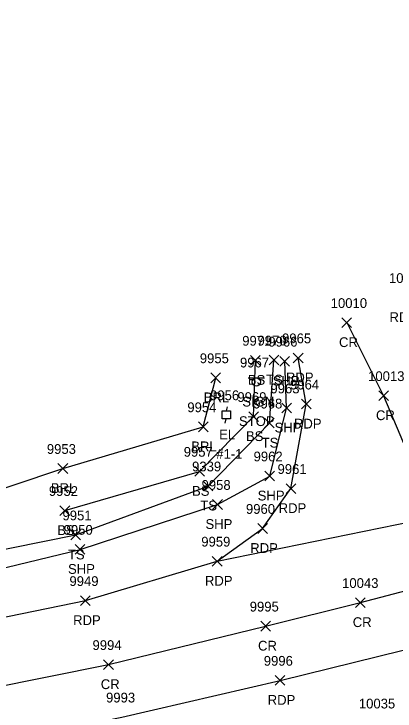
# Model space of a CAD drawing. Extents: x 1611797 to 1633212, y 298978 to 305475.
# Drawn here: x 1631218.3 to 1631296.3, y 304778.9 to 304921.6 of the extents above; entities that cross this region are included whole.
import ezdxf

# ---------------------------------------------------------------- set-up
doc = ezdxf.new("R2010")
doc.units = 0
for name, color, linetype in [('L_A', 7, 'Continuous'), ('L_I', 7, 'Continuous'), ('L_TIC', 7, 'Continuous'), ('LABL', 7, 'Continuous'), ('LELB', 7, 'Continuous'), ('P_A', 7, 'Continuous'), ('P_I', 7, 'Continuous'), ('P_TIC', 7, 'Continuous'), ('PET', 7, 'Continuous'), ('PRC', 7, 'Continuous'), ('PSP', 7, 'Continuous'), ('S_A', 7, 'Continuous'), ('S_C', 7, 'Continuous'), ('S_I', 7, 'Continuous'), ('SSGN', 7, 'Continuous'), ('U_A', 7, 'Continuous'), ('U_C', 7, 'Continuous'), ('U_I', 7, 'Continuous'), ('UEPT', 7, 'Continuous')]:
    doc.layers.add(name, color=color, linetype=linetype)

msp = doc.modelspace()

# ---------------------------------------------------------------- linework, layer by layer
at = {"layer": 'L_TIC'}
for points in [[(1631266.69, 304849.73), (1631268.69, 304851.73)], [(1631268.69, 304849.73), (1631266.69, 304851.73)], [(1631270.47, 304849.78), (1631272.47, 304851.78)], [(1631272.47, 304849.78), (1631270.47, 304851.78)], [(1631258.57, 304846.15), (1631260.57, 304848.15)], [(1631260.57, 304846.15), (1631258.57, 304848.15)], [(1631266.31, 304838.21), (1631268.31, 304840.21)], [(1631268.31, 304838.21), (1631266.31, 304840.21)], [(1631269.55, 304836.88), (1631271.55, 304838.88)], [(1631271.55, 304836.88), (1631269.55, 304838.88)], [(1631256.02, 304836.12), (1631258.02, 304838.12)], [(1631258.02, 304836.12), (1631256.02, 304838.12)], [(1631227.28, 304827.58), (1631229.28, 304829.58)], [(1631229.28, 304827.58), (1631227.28, 304829.58)], [(1631255.28, 304827), (1631257.28, 304829)], [(1631257.28, 304827), (1631255.28, 304829)], [(1631257, 304824), (1631259, 304826)], [(1631259, 304824), (1631257, 304826)], [(1631227.7, 304818.97), (1631229.7, 304820.97)], [(1631229.7, 304818.97), (1631227.7, 304820.97)], [(1631229.92, 304813.98), (1631231.92, 304815.98)], [(1631231.92, 304813.98), (1631229.92, 304815.98)]]:
    msp.add_lwpolyline(points, dxfattribs=at)
at = {"layer": 'LABL'}
msp.add_lwpolyline([(1631085.71, 304798.28), (1631121.51, 304803.2), (1631176.18, 304811.11), (1631228.28, 304828.58), (1631257.02, 304837.12), (1631259.57, 304847.15)], dxfattribs=at)
at = {"layer": 'LELB'}
for points in [[(1630804.57, 304789.77), (1630806.63, 304787.74), (1630844.21, 304782.74), (1630885.17, 304781.01), (1630929.22, 304781.06), (1630965.28, 304781.43), (1631000.53, 304782.9), (1631040.21, 304786.19), (1631086.41, 304789.67), (1631123, 304795.77), (1631178.56, 304804.41), (1631230.92, 304814.98), (1631258, 304825), (1631270.55, 304837.88), (1631271.47, 304850.78)], [(1631228.7, 304819.97), (1631256.28, 304828), (1631267.31, 304839.21), (1631267.69, 304850.73)]]:
    msp.add_lwpolyline(points, dxfattribs=at)
at = {"layer": 'P_TIC'}
for points in [[(1631285.36, 304857.45), (1631287.36, 304859.45)], [(1631287.36, 304857.45), (1631285.36, 304859.45)], [(1631272.69, 304849.54), (1631274.69, 304851.54)], [(1631274.69, 304849.54), (1631272.69, 304851.54)], [(1631275.44, 304850.23), (1631277.44, 304852.23)], [(1631277.44, 304850.23), (1631275.44, 304852.23)], [(1631292.92, 304842.49), (1631294.92, 304844.49)], [(1631294.92, 304842.49), (1631292.92, 304844.49)], [(1631277.08, 304840.77), (1631279.08, 304842.77)], [(1631279.08, 304840.77), (1631277.08, 304842.77)], [(1631273.07, 304839.97), (1631275.07, 304841.97)], [(1631275.07, 304839.97), (1631273.07, 304841.97)], [(1631269.62, 304826.05), (1631271.62, 304828.05)], [(1631271.62, 304826.05), (1631269.62, 304828.05)], [(1631273.95, 304823.48), (1631275.95, 304825.48)], [(1631275.95, 304823.48), (1631273.95, 304825.48)], [(1631258.93, 304820.22), (1631260.93, 304822.22)], [(1631260.93, 304820.22), (1631258.93, 304822.22)], [(1631268.15, 304815.31), (1631270.15, 304817.31)], [(1631270.15, 304815.31), (1631268.15, 304817.31)], [(1631230.81, 304811.03), (1631232.81, 304813.03)], [(1631232.81, 304811.03), (1631230.81, 304813.03)], [(1631258.87, 304808.61), (1631260.87, 304810.61)], [(1631260.87, 304808.61), (1631258.87, 304810.61)], [(1631258.87, 304808.61), (1631260.87, 304810.61)], [(1631260.87, 304808.61), (1631258.87, 304810.61)], [(1631231.9, 304800.54), (1631233.9, 304802.54)], [(1631233.9, 304800.54), (1631231.9, 304802.54)], [(1631288.17, 304800.14), (1631290.17, 304802.14)], [(1631290.17, 304800.14), (1631288.17, 304802.14)], [(1631268.78, 304795.32), (1631270.78, 304797.32)], [(1631270.78, 304795.32), (1631268.78, 304797.32)], [(1631236.62, 304787.44), (1631238.62, 304789.44)], [(1631238.62, 304787.44), (1631236.62, 304789.44)], [(1631271.72, 304784.22), (1631273.72, 304786.22)], [(1631273.72, 304784.22), (1631271.72, 304786.22)]]:
    msp.add_lwpolyline(points, dxfattribs=at)
at = {"layer": 'PET'}
for points in [[(1631183.34, 304791.4), (1631232.9, 304801.54), (1631259.87, 304809.61), (1631303.32, 304818.5), (1631347.23, 304832.3), (1631406.32, 304851.58), (1631447.64, 304867.42), (1631474.25, 304878.03), (1631503.98, 304890.8), (1631541.83, 304907.71), (1631577.86, 304925.01), (1631610.67, 304941.1), (1631649.68, 304961.09), (1631665.91, 304969.55), (1631742.05, 305007.18), (1631780.14, 305027.51), (1631792.88, 305033.31), (1631829.98, 305051), (1631869.31, 305070.65), (1631909.86, 305091.12), (1631934.44, 305104.26), (1631965.75, 305123.46), (1631987.63, 305140.55)], [(1631203.79, 304770.25), (1631240.39, 304777.7), (1631272.72, 304785.22), (1631327.79, 304798.8), (1631364.11, 304808.11), (1631417.62, 304827.43), (1631458.87, 304844.05), (1631512.54, 304866.05), (1631551.24, 304883.71), (1631588.3, 304901.31), (1631622.6, 304918.31), (1631660.01, 304936.75), (1631706.66, 304960.79), (1631744.76, 304978.68), (1631787.03, 305001.06), (1631806.21, 305010.59), (1631841.58, 305029.16), (1631879.96, 305048.56), (1631920.69, 305068.82), (1631946.13, 305081.47), (1631980.41, 305098.3)], [(1631259.87, 304809.61), (1631269.15, 304816.31), (1631274.95, 304824.48), (1631278.08, 304841.77), (1631276.44, 304851.23)]]:
    msp.add_lwpolyline(points, dxfattribs=at)
at = {"layer": 'PRC'}
for points in [[(1631200.62, 304781.01), (1631237.62, 304788.44), (1631269.78, 304796.32), (1631289.17, 304801.14), (1631316.43, 304808.32), (1631350.63, 304818.84), (1631382.54, 304828.95), (1631413.53, 304839.65), (1631454.69, 304855.19), (1631506.18, 304877.09), (1631546.86, 304895.1), (1631583.34, 304912.78), (1631616.64, 304929.19), (1631656.09, 304948.53), (1631703.22, 304972.24), (1631736.47, 304989.35), (1631781.29, 305012.13), (1631801.09, 305022.15), (1631835.79, 305039.97), (1631874.72, 305059.56), (1631915.06, 305079.69), (1631940.95, 305092.5), (1631974.43, 305108.96)], [(1631286.36, 304858.45), (1631293.92, 304843.49), (1631299.3, 304830.7), (1631303.32, 304818.5)]]:
    msp.add_lwpolyline(points, dxfattribs=at)
at = {"layer": 'PSP'}
msp.add_lwpolyline([(1631180.52, 304799.56), (1631231.81, 304812.03), (1631259.93, 304821.22), (1631270.62, 304827.05), (1631274.07, 304840.97), (1631273.69, 304850.54)], dxfattribs=at)
at = {"layer": 'SSGN'}
for p, q in [((1631266.21, 304847.13), (1631269.54, 304847.13)), ((1631267.86, 304846.3), (1631267.86, 304846.3))]:
    msp.add_line(p, q, dxfattribs=at)
msp.add_circle((1631267.86, 304846.3), 0.833, dxfattribs=at)
at = {"layer": 'UEPT'}
for p, q in [((1631260.89, 304838.73), (1631260.89, 304840.4)), ((1631260.89, 304840.4), (1631262.56, 304840.4)), ((1631261.89, 304841.23), (1631261.73, 304840.4)), ((1631262.56, 304840.4), (1631262.56, 304838.73)), ((1631262.56, 304838.73), (1631260.89, 304838.73)), ((1631261.48, 304837.9), (1631261.73, 304838.73)), ((1631261.73, 304839.57), (1631261.73, 304839.57))]:
    msp.add_line(p, q, dxfattribs=at)

# ---------------------------------------------------------------- texts
at = {"layer": 'L_A'}
for s, p in [('BS', (1631266.13, 304845.73)), ('TS', (1631269.88, 304845.78)), ('BRL', (1631257.11, 304842.15)), ('BS', (1631265.75, 304834.21)), ('TS', (1631268.96, 304832.88)), ('BRL', (1631254.56, 304832.12)), ('BRL', (1631225.83, 304823.58)), ('BS', (1631254.72, 304823)), ('TS', (1631256.41, 304820)), ('BS', (1631227.14, 304814.97)), ('TS', (1631229.33, 304809.98))]:
    msp.add_text(s, height=2, dxfattribs=at).set_placement(p)
at = {"layer": 'L_I'}
for s, p in [('9971', (1631264.99, 304853.73)), ('9970', (1631268.12, 304853.78)), ('9955', (1631256.31, 304850.15)), ('9969', (1631264, 304842.21)), ('9968', (1631267.24, 304840.88)), ('9954', (1631253.76, 304840.12)), ('9953', (1631225.02, 304831.58)), ('9957', (1631253.02, 304831)), ('9339', (1631254.73, 304828)), ('9952', (1631225.44, 304822.97)), ('9951', (1631228.22, 304817.98))]:
    msp.add_text(s, height=2, dxfattribs=at).set_placement(p)
at = {"layer": 'P_A'}
for s, p in [('RDP', (1631295.11, 304858.57)), ('CR', (1631284.79, 304853.45)), ('SHP', (1631271.22, 304845.54)), ('RDP', (1631273.93, 304846.23)), ('CR', (1631292.35, 304838.49)), ('RDP', (1631275.57, 304836.77)), ('SHP', (1631271.61, 304835.97)), ('SHP', (1631268.15, 304822.05)), ('RDP', (1631272.44, 304819.48)), ('SHP', (1631257.47, 304816.22)), ('RDP', (1631266.63, 304811.31)), ('SHP', (1631229.35, 304807.03)), ('RDP', (1631257.36, 304804.61)), ('RDP', (1631257.36, 304804.61)), ('RDP', (1631230.39, 304796.54)), ('CR', (1631287.6, 304796.14)), ('CR', (1631268.22, 304791.32)), ('CR', (1631236.05, 304783.44)), ('RDP', (1631270.2, 304780.22))]:
    msp.add_text(s, height=2, dxfattribs=at).set_placement(p)
at = {"layer": 'P_I'}
for s, p in [('10011', (1631295.01, 304866.57)), ('10010', (1631283.09, 304861.45)), ('9966', (1631270.33, 304853.54)), ('9965', (1631273.14, 304854.23)), ('10013', (1631290.74, 304846.49)), ('9963', (1631270.76, 304843.97)), ('9964', (1631274.77, 304844.77)), ('9962', (1631267.31, 304830.05)), ('9961', (1631272.21, 304827.48)), ('9958', (1631256.67, 304824.22)), ('9960', (1631265.75, 304819.31)), ('9950', (1631228.46, 304815.03)), ('9959', (1631256.61, 304812.61)), ('9959', (1631256.61, 304812.61)), ('9949', (1631229.64, 304804.54)), ('10043', (1631285.42, 304804.14)), ('9995', (1631266.52, 304799.32)), ('9994', (1631234.36, 304791.44)), ('9996', (1631269.4, 304788.22)), ('9993', (1631237.13, 304780.7)), ('10035', (1631288.85, 304779.47)), ('10035', (1631288.85, 304779.47))]:
    msp.add_text(s, height=2, dxfattribs=at).set_placement(p)
at = {"layer": 'S_A'}
msp.add_text('SIGN', height=2, dxfattribs=at).set_placement((1631265, 304841.28))
at = {"layer": 'S_C'}
msp.add_text('STOP', height=2, dxfattribs=at).set_placement((1631264.32, 304837.28))
at = {"layer": 'S_I'}
msp.add_text('9967', height=2, dxfattribs=at).set_placement((1631264.53, 304849.28))
at = {"layer": 'U_A'}
msp.add_text('EL', height=2, dxfattribs=at).set_placement((1631260.26, 304834.57))
at = {"layer": 'U_C'}
msp.add_text('#1-1', height=2, dxfattribs=at).set_placement((1631259.68, 304830.57))
at = {"layer": 'U_I'}
msp.add_text('9956', height=2, dxfattribs=at).set_placement((1631258.41, 304842.57))

doc.saveas('drawing.dxf')
